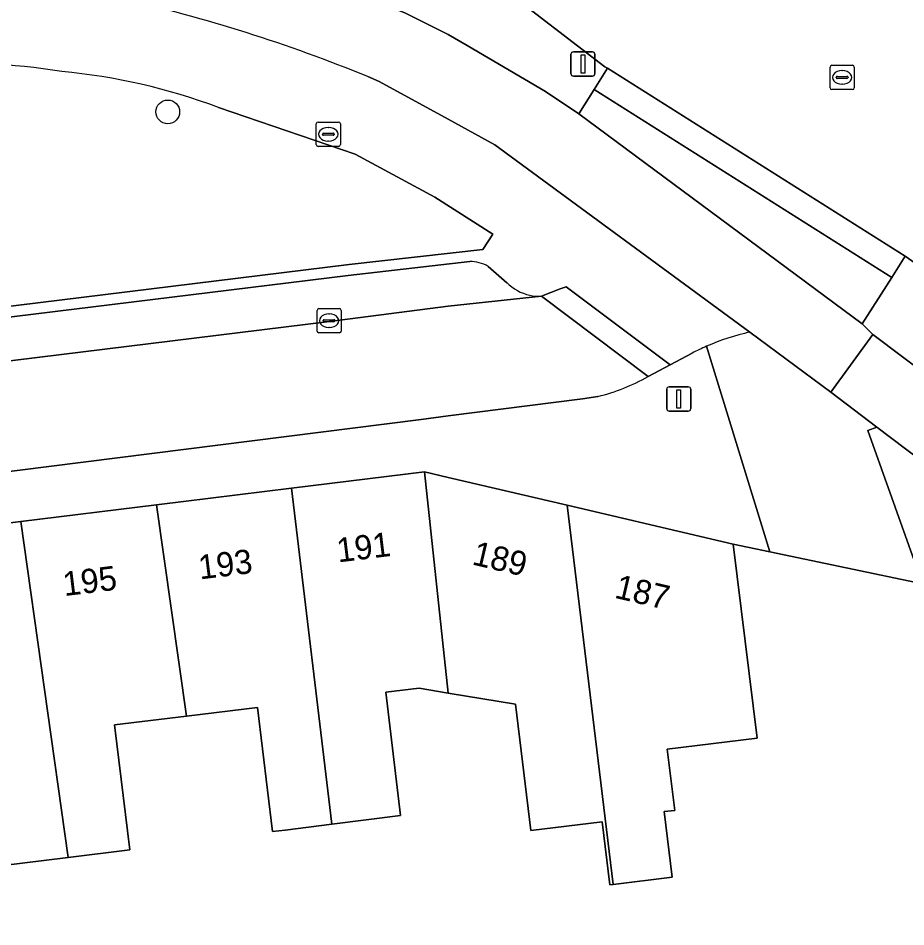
# Model space of a CAD drawing. Extents: x 159888 to 160761, y 384031 to 384750.
# Drawn here: x 159982.24 to 160018.9, y 384512.35 to 384549.86 of the extents above; entities that cross this region are included whole.
import ezdxf

# ---------------------------------------------------------------- set-up
doc = ezdxf.new("R2010")
doc.units = 0
for name, color, linetype in [('IMGEO_Berm_groen', 7, 'Continuous'), ('IMGEO_Boom', 7, 'Continuous'), ('IMGEO_Erf', 7, 'Continuous'), ('IMGEO_Fietspad_gesloten', 7, 'Continuous'), ('IMGEO_Fietspad_open', 7, 'Continuous'), ('IMGEO_Groenvoorziening', 7, 'Continuous'), ('IMGEO_Kolk', 7, 'Continuous'), ('IMGEO_Lichtmast', 7, 'Continuous'), ('IMGEO_Pand', 7, 'Continuous'), ('IMGEO_Pand_nummerreeks', 7, 'Continuous'), ('IMGEO_Parkeervlak_open', 7, 'Continuous'), ('IMGEO_Rijbaan_lokaal_gesloten', 7, 'Continuous'), ('IMGEO_Rijbaan_lokaal_open', 7, 'Continuous'), ('IMGEO_Rioolput', 7, 'Continuous'), ('IMGEO_Voetpad_open', 7, 'Continuous')]:
    doc.layers.add(name, color=color, linetype=linetype)

msp = doc.modelspace()

# ---------------------------------------------------------------- linework, layer by layer
at = {"layer": 'IMGEO_Berm_groen'}
msp.add_lwpolyline([(159993.722, 384552.275), (159993.761, 384551.894), (159993.963, 384551.7), (159996.031, 384550.924), (159996.391, 384550.791), (159997.219, 384550.484), (159998.236, 384550.065), (160000, 384549.189), (160000.787, 384548.733), (160004.018, 384546.832), (160005.388, 384545.914), (160006.031, 384546.917), (160006.572, 384547.79), (160006.47, 384547.854), (160002.133, 384551.2)], dxfattribs=at)
msp.add_lwpolyline([(160052.141, 384515.156), (160036.065, 384527.255), (160033.506, 384529.181), (160026.846, 384534.194), (160022.615, 384537.386), (160020.244, 384539.075), (160018.872, 384540.033), (160018.323, 384539.157), (160017.098, 384537.235), (160017.533, 384536.804), (160031.234, 384526.495), (160105.836, 384470.365), (160106.003, 384470.24), (160106.621, 384471.076), (160108.141, 384473.131), (160101.659, 384477.982), (160099.829, 384479.351), (160085.029, 384490.505), (160069.4, 384502.204)], close=True, dxfattribs=at)
msp.add_arc((160146.694, 384631.285), 149.017, 208.90143, 214.12451, dxfattribs=at)
at = {"layer": 'IMGEO_Boom'}
msp.add_circle((159988.416, 384545.99), 0.489, dxfattribs=at)
at = {"layer": 'IMGEO_Erf'}
msp.add_lwpolyline([(160019.582, 384526.507), (160013.286, 384527.83), (160011.773, 384528.148), (160012.758, 384520.139), (160009.046, 384519.683), (160009.358, 384517.153), (160008.922, 384517.1), (160009.256, 384514.391), (160006.814, 384514.091), (160006.676, 384514.074), (160006.355, 384516.685), (160003.416, 384516.323), (160002.775, 384521.54), (160000, 384521.998), (159998.797, 384522.196), (159997.427, 384522.027), (159998.027, 384516.936), (159995.187, 384516.582), (159993.259, 384516.342), (159992.745, 384516.278), (159992.115, 384521.404), (159989.187, 384521.044), (159986.211, 384520.678), (159986.845, 384515.523), (159984.303, 384515.211), (159981.511, 384514.868)], dxfattribs=at)
at = {"layer": 'IMGEO_Fietspad_gesloten'}
msp.add_lwpolyline([(160176.501, 384417.329), (160108.604, 384468.298), (160108.46, 384468.406), (160106.003, 384470.24), (160105.836, 384470.365), (160031.234, 384526.495), (160017.533, 384536.804), (160015.798, 384534.417), (160017.707, 384532.975), (160048.701, 384509.565), (160104.02, 384467.971), (160106.735, 384465.918), (160131.786, 384447.047), (160174.693, 384414.967)], dxfattribs=at)
msp.add_arc((160146.694, 384631.285), 149.017, 208.90143, 214.12451, dxfattribs=at)
at = {"layer": 'IMGEO_Fietspad_open'}
msp.add_lwpolyline([(159996.679, 384547.444), (159997.144, 384547.246), (160000, 384545.684), (160001.919, 384544.634), (160012.46, 384536.902), (160015.798, 384534.417), (160017.533, 384536.804), (160017.098, 384537.235), (160005.388, 384545.914), (160004.018, 384546.832), (160000.787, 384548.733), (160000, 384549.189), (159998.236, 384550.065), (159997.219, 384550.484), (159996.391, 384550.791), (159996.031, 384550.924), (159993.963, 384551.7), (159992.228, 384552.903), (159990.72, 384554.382)], dxfattribs=at)
msp.add_arc((159972.063, 384487.304), 64.983, 67.74037, 77.16486, dxfattribs=at)
at = {"layer": 'IMGEO_Groenvoorziening'}
for points in [[(159996.159, 384544.238), (159990.51, 384546.175)], [(159954.8, 384533.502), (159954.636, 384534.609), (159995.91, 384539.694), (160001.435, 384540.309), (160001.842, 384540.938), (159999.453, 384542.468), (159996.159, 384544.238)]]:
    msp.add_lwpolyline(points, dxfattribs=at)
for centre, radius, start, end in [((159979.632, 384519.981), 28.026, 80.9589, 106.2978), ((159981.66, 384522.431), 25.339, 69.5586, 84.6202)]:
    msp.add_arc(centre, radius, start, end, dxfattribs=at)
at = {"layer": 'IMGEO_Kolk'}
for p, q in [((159994.58, 384536.942), (159994.58, 384537.794)), ((159994.655, 384537.868), (159995.507, 384537.868)), ((159995.581, 384537.794), (159995.581, 384536.942)), ((159994.839, 384537.362), (159994.839, 384537.374)), ((159995.277, 384537.325), (159994.879, 384537.325)), ((159994.882, 384537.411), (159995.28, 384537.411)), ((159995.068, 384537.648), (159995.093, 384537.648)), ((159995.323, 384537.374), (159995.323, 384537.362)), ((159995.091, 384537.088), (159995.066, 384537.088)), ((159995.507, 384536.868), (159994.655, 384536.868))]:
    msp.add_line(p, q, dxfattribs=at)
for points in [[(159994.58, 384536.942), (159994.58, 384537.794)], [(159994.655, 384537.868), (159995.507, 384537.868)], [(159995.581, 384537.794), (159995.581, 384536.942)], [(159995.507, 384536.868), (159994.655, 384536.868)]]:
    msp.add_lwpolyline(points, dxfattribs=at)
for centre, radius, start, end in [((159994.657, 384537.792), 0.0765, 91.552, 178.448), ((159994.657, 384537.792), 0.0765, 91.552, 178.448), ((159995.505, 384537.792), 0.0765, 1.552, 88.448), ((159995.505, 384537.792), 0.0765, 1.552, 88.448), ((159994.879, 384537.371), 0.0403, 85.8775, 175.7526), ((159994.876, 384537.361), 0.0366, 178.938, 274.7102), ((159995.28, 384537.368), 0.043, 264.8664, 352.4533), ((159995.284, 384537.373), 0.0386, 1.7309, 96.639), ((159994.657, 384536.944), 0.0765, 181.552, 268.448), ((159994.657, 384536.944), 0.0765, 181.552, 268.448), ((159995.505, 384536.944), 0.0765, 271.552, 358.448), ((159995.505, 384536.944), 0.0765, 271.552, 358.448)]:
    msp.add_arc(centre, radius, start, end, dxfattribs=at)
for centre, major_axis, ratio, start_param, end_param in [((159995.067, 384537.368), (-0.387, 0.002), 0.722429, 4.712389, 7.853982), ((159995.092, 384537.368), (-0.39, 0.002), 0.717154, 1.570796, 4.712389)]:
    msp.add_ellipse(centre, major_axis=major_axis, ratio=ratio, start_param=start_param, end_param=end_param, dxfattribs=at)
at = {"layer": 'IMGEO_Lichtmast'}
for p, q in [((160005.068, 384547.568), (160005.068, 384548.368)), ((160005.068, 384548.368), (160005.068, 384547.568)), ((160005.168, 384548.468), (160005.958, 384548.468)), ((160005.958, 384548.468), (160005.168, 384548.468)), ((160006.058, 384548.368), (160006.058, 384547.568)), ((160006.058, 384547.568), (160006.058, 384548.368)), ((160005.958, 384547.468), (160005.168, 384547.468)), ((160005.168, 384547.468), (160005.958, 384547.468)), ((160009.025, 384533.739), (160009.025, 384534.539)), ((160009.025, 384534.539), (160009.025, 384533.739)), ((160009.125, 384534.639), (160009.915, 384534.639)), ((160009.915, 384534.639), (160009.125, 384534.639)), ((160010.015, 384534.539), (160010.015, 384533.739)), ((160010.015, 384533.739), (160010.015, 384534.539)), ((160009.915, 384533.639), (160009.125, 384533.639)), ((160009.125, 384533.639), (160009.915, 384533.639))]:
    msp.add_line(p, q, dxfattribs=at)
for points in [[(160005.488, 384548.343), (160005.638, 384548.343), (160005.638, 384547.593), (160005.488, 384547.593), (160005.488, 384548.343)], [(160009.445, 384534.514), (160009.595, 384534.514), (160009.595, 384533.764), (160009.445, 384533.764), (160009.445, 384534.514)]]:
    msp.add_lwpolyline(points, dxfattribs=at)
for centre, start, end in [((160005.168, 384548.368), 90, 180), ((160005.168, 384548.368), 90, 180), ((160005.958, 384548.368), 0, 90), ((160005.958, 384548.368), 360, 90), ((160005.168, 384547.568), 180, 270), ((160005.168, 384547.568), 180, 270), ((160005.958, 384547.568), 270, 0), ((160005.958, 384547.568), 270, 0), ((160009.125, 384534.539), 90, 180), ((160009.125, 384534.539), 90, 180), ((160009.915, 384534.539), 0, 90), ((160009.915, 384534.539), 360, 90), ((160009.125, 384533.739), 180, 270), ((160009.125, 384533.739), 180, 270), ((160009.915, 384533.739), 270, 0), ((160009.915, 384533.739), 270, 0)]:
    msp.add_arc(centre, 0.1, start, end, dxfattribs=at)
at = {"layer": 'IMGEO_Pand'}
for points in [[(159998.797, 384522.196), (160000, 384521.998), (159999.015, 384531.13), (159993.526, 384530.456), (159995.187, 384516.582), (159998.027, 384516.936), (159997.427, 384522.027)], [(159999.015, 384531.13), (160000, 384521.998), (160002.775, 384521.54), (160003.416, 384516.323), (160006.355, 384516.685), (160006.676, 384514.074), (160006.814, 384514.091), (160004.91, 384529.752), (160000, 384530.9)], [(159993.526, 384530.456), (159987.948, 384529.77), (159989.187, 384521.044), (159992.115, 384521.404), (159992.745, 384516.278), (159993.259, 384516.342), (159995.187, 384516.582)], [(159989.187, 384521.044), (159987.948, 384529.77), (159982.341, 384529.081), (159984.303, 384515.211), (159986.845, 384515.523), (159986.211, 384520.678)], [(160004.91, 384529.752), (160006.814, 384514.091), (160009.256, 384514.391), (160008.922, 384517.1), (160009.358, 384517.153), (160009.046, 384519.683), (160012.758, 384520.139), (160011.773, 384528.148)], [(159982.341, 384529.081), (159976.782, 384528.398), (159977.872, 384519.587), (159980.886, 384519.957), (159981.511, 384514.868), (159984.303, 384515.211)]]:
    msp.add_lwpolyline(points, close=True, dxfattribs=at)
at = {"layer": 'IMGEO_Parkeervlak_open'}
for points in [[(160000.892, 384539.812), (159995.866, 384539.238), (159957.757, 384534.553)], [(160002.419, 384538.939), (160001.647, 384539.611)], [(159995.091, 384537.337), (160000, 384537.965), (160003.846, 384538.379)], [(159955.172, 384532.428), (159995.091, 384537.337)]]:
    msp.add_lwpolyline(points, dxfattribs=at)
for centre, radius, start, end in [((160000.903, 384538.333), 1.479, 59.7749, 90.4096), ((160003.776, 384540.303), 1.924, 225.1378, 257.6921), ((160003.782, 384540.318), 1.94, 257.6261, 271.899)]:
    msp.add_arc(centre, radius, start, end, dxfattribs=at)
at = {"layer": 'IMGEO_Rijbaan_lokaal_gesloten'}
msp.add_lwpolyline([(160006.572, 384547.79), (160006.031, 384546.917), (160018.323, 384539.157), (160018.872, 384540.033)], close=True, dxfattribs=at)
at = {"layer": 'IMGEO_Rijbaan_lokaal_open'}
for points in [[(160004.593, 384555.792), (160003.671, 384556.554), (160000.008, 384552.961), (160002.133, 384551.2), (160006.47, 384547.854), (160006.572, 384547.79), (160018.872, 384540.033), (160020.244, 384539.075), (160022.615, 384537.386), (160026.846, 384534.194), (160033.506, 384529.181), (160036.065, 384527.255), (160052.141, 384515.156), (160069.4, 384502.204), (160085.029, 384490.505), (160099.829, 384479.351), (160101.659, 384477.982), (160104.655, 384481.987), (160081.935, 384499.068), (160079.45, 384500.937), (160069.487, 384508.403), (160055.524, 384518.887)], [(160008.258, 384535.067), (160003.846, 384538.379), (160000, 384537.965), (159995.091, 384537.337), (159955.172, 384532.428), (159954.479, 384532.343)], [(159956.853, 384527.995), (159957.092, 384528.025), (159998.881, 384533.291), (160000, 384533.435), (160005.545, 384534.15), (160006.181, 384534.24)]]:
    msp.add_lwpolyline(points, dxfattribs=at)
for points in [[(160006.031, 384546.917), (160005.388, 384545.914), (160017.098, 384537.235), (160018.323, 384539.157)], [(160003.846, 384538.379), (160008.258, 384535.067), (160009.168, 384535.548), (160004.873, 384538.772), (160004.622, 384538.686)]]:
    msp.add_lwpolyline(points, close=True, dxfattribs=at)
msp.add_arc((160004.298, 384541.99), 7.975, 283.6538, 299.7681, dxfattribs=at)
at = {"layer": 'IMGEO_Rioolput'}
for p, q in [((160015.77, 384546.986), (160015.77, 384547.838)), ((160015.845, 384547.912), (160016.697, 384547.912)), ((160016.771, 384547.838), (160016.771, 384546.986)), ((160016.072, 384547.455), (160016.47, 384547.455)), ((160016.258, 384547.692), (160016.283, 384547.692)), ((160016.029, 384547.406), (160016.029, 384547.418)), ((160016.467, 384547.369), (160016.069, 384547.369)), ((160016.281, 384547.132), (160016.256, 384547.132)), ((160016.513, 384547.418), (160016.513, 384547.406)), ((160016.697, 384546.912), (160015.845, 384546.912)), ((159994.621, 384545.567), (159995.473, 384545.567)), ((159994.546, 384544.641), (159994.546, 384545.493)), ((159995.034, 384545.347), (159995.059, 384545.347)), ((159995.547, 384545.493), (159995.547, 384544.641)), ((159994.805, 384545.061), (159994.805, 384545.073)), ((159995.243, 384545.024), (159994.845, 384545.024)), ((159994.848, 384545.11), (159995.246, 384545.11)), ((159995.289, 384545.073), (159995.289, 384545.061)), ((159995.473, 384544.567), (159994.621, 384544.567)), ((159995.057, 384544.787), (159995.032, 384544.787))]:
    msp.add_line(p, q, dxfattribs=at)
for points in [[(160015.77, 384546.986), (160015.77, 384547.838)], [(160015.845, 384547.912), (160016.697, 384547.912)], [(160016.771, 384547.838), (160016.771, 384546.986)], [(160016.697, 384546.912), (160015.845, 384546.912)], [(159994.621, 384545.567), (159995.473, 384545.567)], [(159994.546, 384544.641), (159994.546, 384545.493)], [(159995.547, 384545.493), (159995.547, 384544.641)], [(159995.473, 384544.567), (159994.621, 384544.567)]]:
    msp.add_lwpolyline(points, dxfattribs=at)
for centre, radius, start, end in [((160015.847, 384547.836), 0.0765, 91.552, 178.448), ((160015.847, 384547.836), 0.0765, 91.552, 178.448), ((160016.695, 384547.836), 0.0765, 1.552, 88.448), ((160016.695, 384547.836), 0.0765, 1.552, 88.448), ((160016.069, 384547.415), 0.0403, 85.8775, 175.7526), ((160016.474, 384547.417), 0.0386, 1.7309, 96.639), ((160016.066, 384547.405), 0.0366, 178.938, 274.7102), ((160016.47, 384547.412), 0.043, 264.8664, 352.4533), ((160015.847, 384546.988), 0.0765, 181.552, 268.448), ((160015.847, 384546.988), 0.0765, 181.552, 268.448), ((160016.695, 384546.988), 0.0765, 271.552, 358.448), ((160016.695, 384546.988), 0.0765, 271.552, 358.448), ((159994.623, 384545.491), 0.0765, 91.552, 178.448), ((159994.623, 384545.491), 0.0765, 91.552, 178.448), ((159995.471, 384545.491), 0.0765, 1.552, 88.448), ((159995.471, 384545.491), 0.0765, 1.552, 88.448), ((159994.845, 384545.07), 0.0403, 85.8775, 175.7526), ((159994.842, 384545.06), 0.0366, 178.938, 274.7102), ((159995.246, 384545.067), 0.043, 264.8664, 352.4533), ((159995.25, 384545.072), 0.0386, 1.7309, 96.639), ((159994.623, 384544.643), 0.0765, 181.552, 268.448), ((159994.623, 384544.643), 0.0765, 181.552, 268.448), ((159995.471, 384544.643), 0.0765, 271.552, 358.448), ((159995.471, 384544.643), 0.0765, 271.552, 358.448)]:
    msp.add_arc(centre, radius, start, end, dxfattribs=at)
for centre, major_axis, ratio, start_param, end_param in [((160016.257, 384547.412), (-0.387, 0.002), 0.722429, 4.712389, 7.853982), ((160016.282, 384547.412), (-0.39, 0.002), 0.717154, 1.570796, 4.712389), ((159995.033, 384545.067), (-0.387, 0.002), 0.722429, 4.712389, 7.853982), ((159995.058, 384545.067), (-0.39, 0.002), 0.717154, 1.570796, 4.712389)]:
    msp.add_ellipse(centre, major_axis=major_axis, ratio=ratio, start_param=start_param, end_param=end_param, dxfattribs=at)
at = {"layer": 'IMGEO_Voetpad_open'}
for points in [[(160012.46, 384536.902), (160001.919, 384544.634), (160000, 384545.684), (159997.144, 384547.246), (159996.679, 384547.444)], [(159990.51, 384546.175), (159996.159, 384544.238), (159999.453, 384542.468), (160001.842, 384540.938), (160001.435, 384540.309), (159995.91, 384539.694), (159954.636, 384534.609), (159954.8, 384533.502)], [(159957.757, 384534.553), (159995.866, 384539.238), (160000.892, 384539.812)], [(160001.647, 384539.611), (160002.419, 384538.939)], [(160003.846, 384538.379), (160004.622, 384538.686), (160004.873, 384538.772), (160009.168, 384535.548), (160010.076, 384536.034)], [(160017.336, 384532.83), (160017.707, 384532.975), (160015.798, 384534.417), (160012.46, 384536.902)], [(159993.526, 384530.456), (159999.015, 384531.13), (160000, 384530.9), (160004.91, 384529.752), (160011.773, 384528.148), (160013.286, 384527.83), (160010.671, 384536.314)], [(160010.671, 384536.314), (160013.286, 384527.83), (160019.582, 384526.507), (160017.336, 384532.83)], [(160010.076, 384536.034), (160009.168, 384535.548), (160008.258, 384535.067)], [(160006.181, 384534.24), (160005.545, 384534.15), (160000, 384533.435), (159998.881, 384533.291), (159957.092, 384528.025), (159957.746, 384522.792), (159961.51, 384526.828), (159965.671, 384527.34), (159965.708, 384527.037), (159971.028, 384527.691), (159976.782, 384528.398), (159982.341, 384529.081), (159987.948, 384529.77), (159993.526, 384530.456)]]:
    msp.add_lwpolyline(points, dxfattribs=at)
msp.add_lwpolyline([(160017.707, 384532.975), (160017.336, 384532.83), (160019.582, 384526.507), (160022.276, 384525.941), (160022.294, 384525.925), (160023.801, 384525.949), (160037.38, 384515.709), (160036.177, 384514.025), (160044.659, 384505.955), (160053.556, 384497.825), (160056.29, 384495.399), (160058.403, 384497.799), (160057.459, 384498.614), (160047.191, 384507.929), (160047.684, 384508.463), (160048.701, 384509.565)], close=True, dxfattribs=at)
for centre, radius, start, end in [((159972.063, 384487.304), 64.983, 67.74037, 77.16486), ((159979.632, 384519.981), 28.026, 80.9589, 106.2978), ((159981.66, 384522.431), 25.339, 69.5586, 84.6202), ((160000.903, 384538.333), 1.479, 59.7749, 90.4096), ((160003.776, 384540.303), 1.924, 225.1378, 257.6921), ((160003.782, 384540.318), 1.94, 257.6261, 271.899), ((160014.751, 384526.917), 10.245, 102.9211, 113.4677), ((160014.751, 384526.917), 10.245, 102.9211, 113.4677), ((160014.53, 384527.341), 9.767, 113.272, 117.1302), ((160014.53, 384527.341), 9.767, 113.272, 117.1302), ((160004.298, 384541.99), 7.975, 283.6538, 299.7681)]:
    msp.add_arc(centre, radius, start, end, dxfattribs=at)

# ---------------------------------------------------------------- texts
at = {"layer": 'IMGEO_Pand_nummerreeks'}
for s, rotation, p in [('191', 7.0073, (159995.452, 384527.387)), ('193', 7.0073, (159989.742, 384526.685)), ('189', 346.8449, (160000.943, 384527.312)), ('195', 7.0073, (159984.144, 384525.997)), ('187', 346.8449, (160006.83, 384525.936))]:
    msp.add_text(s, height=1, rotation=rotation, dxfattribs=at).set_placement(p)

doc.saveas('drawing.dxf')
